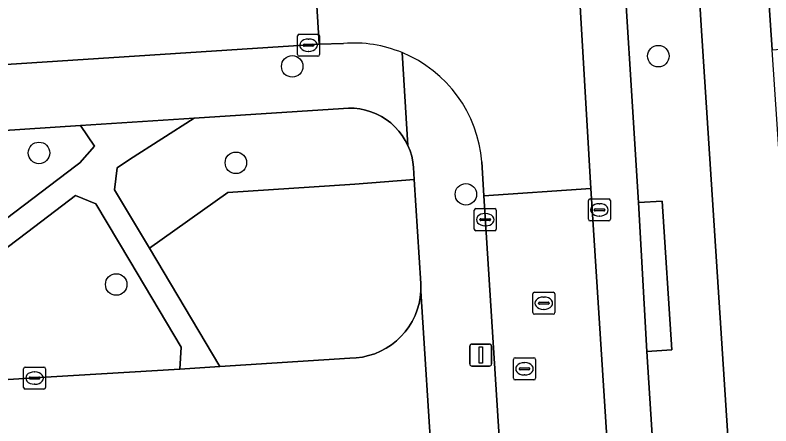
# Model space of a CAD drawing. Extents: x 159680 to 160786, y 387323 to 388340.
# Drawn here: x 160637.43 to 160671.79, y 388176.4 to 388195.05 of the extents above; entities that cross this region are included whole.
import ezdxf

# ---------------------------------------------------------------- set-up
doc = ezdxf.new("R2010")
doc.units = 0
for name, color, linetype in [('IMGEO_Boom', 7, 'Continuous'), ('IMGEO_Erf', 7, 'Continuous'), ('IMGEO_Groenvoorziening', 7, 'Continuous'), ('IMGEO_Kolk', 7, 'Continuous'), ('IMGEO_Lichtmast', 7, 'Continuous'), ('IMGEO_Pand', 7, 'Continuous'), ('IMGEO_Parkeervlak_open', 7, 'Continuous'), ('IMGEO_Rijbaan_lokaal_open', 7, 'Continuous'), ('IMGEO_Rioolput', 7, 'Continuous'), ('IMGEO_Voetpad_open', 7, 'Continuous')]:
    doc.layers.add(name, color=color, linetype=linetype)

msp = doc.modelspace()

# ---------------------------------------------------------------- linework, layer by layer
at = {"layer": 'IMGEO_Boom'}
for centre in [(160666.673, 388193.189), (160650.029, 388192.722), (160638.518, 388188.794), (160647.469, 388188.346), (160657.925, 388186.915), (160642.028, 388182.821)]:
    msp.add_circle(centre, 0.489, dxfattribs=at)
at = {"layer": 'IMGEO_Erf'}
msp.add_lwpolyline([(160672.463, 388213.858), (160672.105, 388220.959), (160675.5, 388221.13), (160675.345, 388224.221), (160666.843, 388223.704), (160668.614, 388194.575), (160670.628, 388163.608), (160679.259, 388164.169), (160679.064, 388167.034), (160675.505, 388166.792), (160675.031, 388173.775), (160674.556, 388180.759), (160678.273, 388181.012), (160678.066, 388184.055), (160677.86, 388187.098), (160672.305, 388186.721), (160671.846, 388193.469), (160671.357, 388200.661), (160676.833, 388200.967), (160676.683, 388203.952), (160676.532, 388206.942), (160672.821, 388206.755)], close=True, dxfattribs=at)
at = {"layer": 'IMGEO_Groenvoorziening'}
for points in [[(160655.544, 388188.129), (160655.514, 388188.387), (160655.461, 388188.641), (160655.386, 388188.889), (160655.289, 388189.13), (160655.17, 388189.361), (160655.032, 388189.58), (160654.874, 388189.786), (160654.699, 388189.978), (160654.507, 388190.153), (160654.301, 388190.31), (160654.081, 388190.448), (160653.85, 388190.566), (160653.609, 388190.662), (160653.361, 388190.737), (160653.106, 388190.789), (160652.849, 388190.819), (160652.589, 388190.825), (160652.358, 388190.811), (160645.568, 388190.37), (160642.63, 388188.501), (160642.067, 388188.114), (160641.955, 388187.123), (160643.539, 388184.466), (160647.096, 388186.994), (160652.877, 388187.371), (160655.579, 388187.581)], [(160640.371, 388188.337), (160641.046, 388189.104), (160640.409, 388190.042), (160632.798, 388189.544), (160634.054, 388188.753), (160635.118, 388187.917), (160636.089, 388186.974), (160636.392, 388186.608), (160637.046, 388185.819), (160640.2, 388188.213)], [(160655.879, 388182.866), (160655.579, 388187.581), (160652.877, 388187.371), (160647.096, 388186.994), (160643.539, 388184.466), (160646.735, 388179.104), (160652.65, 388179.479), (160652.937, 388179.491), (160653.223, 388179.528), (160653.504, 388179.59), (160653.778, 388179.678), (160654.043, 388179.789), (160654.297, 388179.924), (160654.539, 388180.081), (160654.765, 388180.258), (160654.974, 388180.456), (160655.165, 388180.671), (160655.336, 388180.903), (160655.486, 388181.148), (160655.613, 388181.407), (160655.717, 388181.675), (160655.796, 388181.952), (160655.85, 388182.234), (160655.879, 388182.521), (160655.882, 388182.809)], [(160642.651, 388183.889), (160641.107, 388186.485), (160640.178, 388186.864), (160638.006, 388185.217), (160631.22, 388180.074), (160630.714, 388179.166), (160630.948, 388178.136), (160634.892, 388178.375), (160639.064, 388178.628), (160644.922, 388178.984), (160644.981, 388179.969)]]:
    msp.add_lwpolyline(points, close=True, dxfattribs=at)
at = {"layer": 'IMGEO_Kolk'}
for p, q in [((160650.27, 388193.258), (160650.27, 388194.11)), ((160650.345, 388194.184), (160651.197, 388194.184)), ((160651.271, 388194.11), (160651.271, 388193.258)), ((160650.572, 388193.727), (160650.97, 388193.727)), ((160650.758, 388193.964), (160650.783, 388193.964)), ((160650.529, 388193.678), (160650.529, 388193.69)), ((160650.967, 388193.641), (160650.569, 388193.641)), ((160650.781, 388193.404), (160650.756, 388193.404)), ((160651.013, 388193.69), (160651.013, 388193.678)), ((160651.197, 388193.184), (160650.345, 388193.184)), ((160663.495, 388185.78), (160663.495, 388186.632)), ((160663.57, 388186.706), (160664.422, 388186.706)), ((160664.496, 388186.632), (160664.496, 388185.78)), ((160658.306, 388185.338), (160658.306, 388186.19)), ((160658.381, 388186.264), (160659.233, 388186.264)), ((160659.307, 388186.19), (160659.307, 388185.338)), ((160663.754, 388186.2), (160663.754, 388186.212)), ((160663.797, 388186.249), (160664.195, 388186.249)), ((160663.983, 388186.486), (160664.008, 388186.486)), ((160664.238, 388186.212), (160664.238, 388186.2)), ((160658.794, 388186.044), (160658.819, 388186.044)), ((160664.192, 388186.163), (160663.794, 388186.163)), ((160664.006, 388185.926), (160663.981, 388185.926)), ((160658.565, 388185.758), (160658.565, 388185.77)), ((160659.003, 388185.721), (160658.605, 388185.721)), ((160658.608, 388185.807), (160659.006, 388185.807)), ((160658.817, 388185.484), (160658.792, 388185.484)), ((160659.049, 388185.77), (160659.049, 388185.758)), ((160664.422, 388185.706), (160663.57, 388185.706)), ((160659.233, 388185.264), (160658.381, 388185.264)), ((160637.818, 388178.147), (160637.818, 388178.999)), ((160637.893, 388179.073), (160638.745, 388179.073)), ((160638.819, 388178.999), (160638.819, 388178.147)), ((160638.12, 388178.616), (160638.518, 388178.616)), ((160638.306, 388178.853), (160638.331, 388178.853)), ((160638.077, 388178.567), (160638.077, 388178.579)), ((160638.515, 388178.53), (160638.117, 388178.53)), ((160638.329, 388178.293), (160638.304, 388178.293)), ((160638.561, 388178.579), (160638.561, 388178.567)), ((160638.745, 388178.073), (160637.893, 388178.073))]:
    msp.add_line(p, q, dxfattribs=at)
for points in [[(160650.27, 388193.258), (160650.27, 388194.11)], [(160650.345, 388194.184), (160651.197, 388194.184)], [(160651.271, 388194.11), (160651.271, 388193.258)], [(160651.197, 388193.184), (160650.345, 388193.184)], [(160663.495, 388185.78), (160663.495, 388186.632)], [(160663.57, 388186.706), (160664.422, 388186.706)], [(160664.496, 388186.632), (160664.496, 388185.78)], [(160658.306, 388185.338), (160658.306, 388186.19)], [(160658.381, 388186.264), (160659.233, 388186.264)], [(160659.307, 388186.19), (160659.307, 388185.338)], [(160664.422, 388185.706), (160663.57, 388185.706)], [(160659.233, 388185.264), (160658.381, 388185.264)], [(160637.818, 388178.147), (160637.818, 388178.999)], [(160637.893, 388179.073), (160638.745, 388179.073)], [(160638.819, 388178.999), (160638.819, 388178.147)], [(160638.745, 388178.073), (160637.893, 388178.073)]]:
    msp.add_lwpolyline(points, dxfattribs=at)
for centre, radius, start, end in [((160650.347, 388194.108), 0.0765, 91.552, 178.448), ((160650.347, 388194.108), 0.0765, 91.552, 178.448), ((160651.195, 388194.108), 0.0765, 1.552, 88.448), ((160651.195, 388194.108), 0.0765, 1.552, 88.448), ((160650.569, 388193.687), 0.0403, 85.8775, 175.7526), ((160650.974, 388193.689), 0.0386, 1.7309, 96.639), ((160650.566, 388193.677), 0.0366, 178.938, 274.7102), ((160650.97, 388193.684), 0.043, 264.8664, 352.4533), ((160650.347, 388193.26), 0.0765, 181.552, 268.448), ((160650.347, 388193.26), 0.0765, 181.552, 268.448), ((160651.195, 388193.26), 0.0765, 271.552, 358.448), ((160651.195, 388193.26), 0.0765, 271.552, 358.448), ((160663.572, 388186.63), 0.0765, 91.552, 178.448), ((160663.572, 388186.63), 0.0765, 91.552, 178.448), ((160664.42, 388186.63), 0.0765, 1.552, 88.448), ((160664.42, 388186.63), 0.0765, 1.552, 88.448), ((160658.383, 388186.188), 0.0765, 91.552, 178.448), ((160658.383, 388186.188), 0.0765, 91.552, 178.448), ((160659.231, 388186.188), 0.0765, 1.552, 88.448), ((160659.231, 388186.188), 0.0765, 1.552, 88.448), ((160663.794, 388186.209), 0.0403, 85.8775, 175.7526), ((160663.791, 388186.199), 0.0366, 178.938, 274.7102), ((160664.195, 388186.206), 0.043, 264.8664, 352.4533), ((160664.199, 388186.211), 0.0386, 1.7309, 96.639), ((160658.605, 388185.767), 0.0403, 85.8775, 175.7526), ((160658.602, 388185.757), 0.0366, 178.938, 274.7102), ((160659.006, 388185.764), 0.043, 264.8664, 352.4533), ((160659.01, 388185.769), 0.0386, 1.7309, 96.639), ((160663.572, 388185.782), 0.0765, 181.552, 268.448), ((160663.572, 388185.782), 0.0765, 181.552, 268.448), ((160664.42, 388185.782), 0.0765, 271.552, 358.448), ((160664.42, 388185.782), 0.0765, 271.552, 358.448), ((160658.383, 388185.34), 0.0765, 181.552, 268.448), ((160658.383, 388185.34), 0.0765, 181.552, 268.448), ((160659.231, 388185.34), 0.0765, 271.552, 358.448), ((160659.231, 388185.34), 0.0765, 271.552, 358.448), ((160637.895, 388178.997), 0.0765, 91.552, 178.448), ((160637.895, 388178.997), 0.0765, 91.552, 178.448), ((160638.743, 388178.997), 0.0765, 1.552, 88.448), ((160638.743, 388178.997), 0.0765, 1.552, 88.448), ((160638.117, 388178.576), 0.0403, 85.8775, 175.7526), ((160638.522, 388178.578), 0.0386, 1.7309, 96.639), ((160638.114, 388178.566), 0.0366, 178.938, 274.7102), ((160638.518, 388178.573), 0.043, 264.8664, 352.4533), ((160637.895, 388178.149), 0.0765, 181.552, 268.448), ((160637.895, 388178.149), 0.0765, 181.552, 268.448), ((160638.743, 388178.149), 0.0765, 271.552, 358.448), ((160638.743, 388178.149), 0.0765, 271.552, 358.448)]:
    msp.add_arc(centre, radius, start, end, dxfattribs=at)
for centre, major_axis, ratio, start_param, end_param in [((160650.757, 388193.684), (-0.387, 0.002), 0.722429, 4.712389, 7.853982), ((160650.782, 388193.684), (-0.39, 0.002), 0.717154, 1.570796, 4.712389), ((160663.982, 388186.206), (-0.387, 0.002), 0.722429, 4.712389, 7.853982), ((160664.007, 388186.206), (-0.39, 0.002), 0.717154, 1.570796, 4.712389), ((160658.793, 388185.764), (-0.387, 0.002), 0.722429, 4.712389, 7.853982), ((160658.818, 388185.764), (-0.39, 0.002), 0.717154, 1.570796, 4.712389), ((160638.305, 388178.573), (-0.387, 0.002), 0.722429, 4.712389, 7.853982), ((160638.33, 388178.573), (-0.39, 0.002), 0.717154, 1.570796, 4.712389)]:
    msp.add_ellipse(centre, major_axis=major_axis, ratio=ratio, start_param=start_param, end_param=end_param, dxfattribs=at)
at = {"layer": 'IMGEO_Lichtmast'}
for p, q in [((160658.102, 388179.219), (160658.102, 388180.019)), ((160658.102, 388180.019), (160658.102, 388179.219)), ((160658.202, 388180.119), (160658.992, 388180.119)), ((160658.992, 388180.119), (160658.202, 388180.119)), ((160659.092, 388180.019), (160659.092, 388179.219)), ((160659.092, 388179.219), (160659.092, 388180.019)), ((160658.992, 388179.119), (160658.202, 388179.119)), ((160658.202, 388179.119), (160658.992, 388179.119))]:
    msp.add_line(p, q, dxfattribs=at)
msp.add_lwpolyline([(160658.522, 388179.994), (160658.672, 388179.994), (160658.672, 388179.244), (160658.522, 388179.244), (160658.522, 388179.994)], dxfattribs=at)
for centre, start, end in [((160658.202, 388180.019), 90, 180), ((160658.202, 388180.019), 90, 180), ((160658.992, 388180.019), 0, 90), ((160658.992, 388180.019), 360, 90), ((160658.202, 388179.219), 180, 270), ((160658.202, 388179.219), 180, 270), ((160658.992, 388179.219), 270, 0), ((160658.992, 388179.219), 270, 0)]:
    msp.add_arc(centre, 0.1, start, end, dxfattribs=at)
at = {"layer": 'IMGEO_Pand'}
msp.add_lwpolyline([(160671.846, 388193.469), (160681.035, 388194.183), (160680.566, 388201.081), (160685.136, 388201.311), (160688.601, 388201.486), (160688.435, 388204.781), (160684.97, 388204.606), (160676.683, 388203.952), (160676.833, 388200.967), (160671.357, 388200.661)], close=True, dxfattribs=at)
at = {"layer": 'IMGEO_Parkeervlak_open'}
for points in [[(160661.736, 388218.345), (160662.29, 388209.684), (160663.603, 388187.183), (160668.998, 388103.339)], [(160670.819, 388107.005), (160667.541, 388158.175), (160666.915, 388167.928), (160666.149, 388179.785), (160665.766, 388186.541), (160664.903, 388200.333), (160664.481, 388206.633), (160663.935, 388215.176)]]:
    msp.add_lwpolyline(points, dxfattribs=at)
at = {"layer": 'IMGEO_Rijbaan_lokaal_open'}
for points in [[(160658.653, 388188.382), (160658.745, 388186.845), (160663.603, 388187.183), (160662.29, 388209.684)], [(160651.903, 388198.9), (160650.946, 388198.731), (160651.253, 388193.731), (160652.366, 388193.767)], [(160651.253, 388193.731), (160650.946, 388198.731), (160648.127, 388198.57), (160600.475, 388195.589)], [(160610.516, 388191.164), (160612.753, 388191.241), (160651.253, 388193.731)]]:
    msp.add_lwpolyline(points, dxfattribs=at)
msp.add_lwpolyline([(160671.163, 388067.873), (160669.141, 388101.076), (160668.998, 388103.339), (160663.603, 388187.183), (160658.745, 388186.845), (160664.062, 388103.337), (160664.558, 388095.433), (160664.984, 388087.883), (160665.295, 388082.791), (160666.23, 388067.451), (160666.251, 388066.616), (160666.752, 388058.361), (160667.439, 388046.205), (160672.49, 388046.5), (160671.272, 388066.072)], close=True, dxfattribs=at)
for centre, radius, start, end in [((160652.808, 388187.933), 5.851, 67.6951, 94.3375), ((160652.808, 388187.92), 5.863, 4.5193, 67.7438)]:
    msp.add_arc(centre, radius, start, end, dxfattribs=at)
at = {"layer": 'IMGEO_Rioolput'}
for p, q in [((160660.966, 388181.545), (160660.966, 388182.397)), ((160661.041, 388182.471), (160661.893, 388182.471)), ((160661.967, 388182.397), (160661.967, 388181.545)), ((160661.454, 388182.251), (160661.479, 388182.251)), ((160661.225, 388181.965), (160661.225, 388181.977)), ((160661.663, 388181.928), (160661.265, 388181.928)), ((160661.268, 388182.014), (160661.666, 388182.014)), ((160661.709, 388181.977), (160661.709, 388181.965)), ((160661.893, 388181.471), (160661.041, 388181.471)), ((160661.477, 388181.691), (160661.452, 388181.691)), ((160660.088, 388178.566), (160660.088, 388179.418)), ((160660.163, 388179.492), (160661.015, 388179.492)), ((160661.089, 388179.418), (160661.089, 388178.566)), ((160660.347, 388178.986), (160660.347, 388178.998)), ((160660.785, 388178.949), (160660.387, 388178.949)), ((160660.39, 388179.035), (160660.788, 388179.035)), ((160660.576, 388179.272), (160660.601, 388179.272)), ((160660.831, 388178.998), (160660.831, 388178.986)), ((160660.599, 388178.712), (160660.574, 388178.712)), ((160661.015, 388178.492), (160660.163, 388178.492))]:
    msp.add_line(p, q, dxfattribs=at)
for points in [[(160660.966, 388181.545), (160660.966, 388182.397)], [(160661.041, 388182.471), (160661.893, 388182.471)], [(160661.967, 388182.397), (160661.967, 388181.545)], [(160661.893, 388181.471), (160661.041, 388181.471)], [(160660.088, 388178.566), (160660.088, 388179.418)], [(160660.163, 388179.492), (160661.015, 388179.492)], [(160661.089, 388179.418), (160661.089, 388178.566)], [(160661.015, 388178.492), (160660.163, 388178.492)]]:
    msp.add_lwpolyline(points, dxfattribs=at)
for centre, radius, start, end in [((160661.043, 388182.395), 0.0765, 91.552, 178.448), ((160661.043, 388182.395), 0.0765, 91.552, 178.448), ((160661.891, 388182.395), 0.0765, 1.552, 88.448), ((160661.891, 388182.395), 0.0765, 1.552, 88.448), ((160661.265, 388181.974), 0.0403, 85.8775, 175.7526), ((160661.262, 388181.964), 0.0366, 178.938, 274.7102), ((160661.666, 388181.971), 0.043, 264.8664, 352.4533), ((160661.67, 388181.976), 0.0386, 1.7309, 96.639), ((160661.043, 388181.547), 0.0765, 181.552, 268.448), ((160661.043, 388181.547), 0.0765, 181.552, 268.448), ((160661.891, 388181.547), 0.0765, 271.552, 358.448), ((160661.891, 388181.547), 0.0765, 271.552, 358.448), ((160660.165, 388179.416), 0.0765, 91.552, 178.448), ((160660.165, 388179.416), 0.0765, 91.552, 178.448), ((160661.013, 388179.416), 0.0765, 1.552, 88.448), ((160661.013, 388179.416), 0.0765, 1.552, 88.448), ((160660.387, 388178.995), 0.0403, 85.8775, 175.7526), ((160660.384, 388178.985), 0.0366, 178.938, 274.7102), ((160660.788, 388178.992), 0.043, 264.8664, 352.4533), ((160660.792, 388178.997), 0.0386, 1.7309, 96.639), ((160660.165, 388178.568), 0.0765, 181.552, 268.448), ((160660.165, 388178.568), 0.0765, 181.552, 268.448), ((160661.013, 388178.568), 0.0765, 271.552, 358.448), ((160661.013, 388178.568), 0.0765, 271.552, 358.448)]:
    msp.add_arc(centre, radius, start, end, dxfattribs=at)
for centre, major_axis, ratio, start_param, end_param in [((160661.453, 388181.971), (-0.387, 0.002), 0.722429, 4.712389, 7.853982), ((160661.478, 388181.971), (-0.39, 0.002), 0.717154, 1.570796, 4.712389), ((160660.575, 388178.992), (-0.387, 0.002), 0.722429, 4.712389, 7.853982), ((160660.6, 388178.992), (-0.39, 0.002), 0.717154, 1.570796, 4.712389)]:
    msp.add_ellipse(centre, major_axis=major_axis, ratio=ratio, start_param=start_param, end_param=end_param, dxfattribs=at)
at = {"layer": 'IMGEO_Voetpad_open'}
for points in [[(160673.503, 388041.943), (160675.551, 388042.058), (160674.572, 388057.918), (160674.527, 388062.723), (160674.221, 388066.973), (160674.145, 388068.234), (160673.286, 388082.554), (160673.208, 388083.846), (160672.501, 388095.622), (160675.047, 388095.792), (160674.713, 388100.807), (160674.648, 388101.803), (160670.741, 388161.872), (160670.628, 388163.608), (160668.614, 388194.575), (160666.843, 388223.704)], [(160663.935, 388215.176), (160664.481, 388206.633), (160665.565, 388206.696), (160666, 388200.433), (160664.903, 388200.333), (160665.766, 388186.541), (160666.845, 388186.598), (160667.285, 388179.852), (160666.149, 388179.785), (160666.915, 388167.928), (160668.053, 388168.026), (160668.728, 388158.259), (160667.541, 388158.175), (160670.819, 388107.005)], [(160652.366, 388193.767), (160651.253, 388193.731), (160612.753, 388191.241), (160610.516, 388191.164)], [(160652.358, 388190.811), (160652.589, 388190.825), (160652.849, 388190.819), (160653.106, 388190.789), (160653.361, 388190.737), (160653.609, 388190.662), (160653.85, 388190.566), (160654.081, 388190.448), (160654.301, 388190.31), (160654.507, 388190.153), (160654.699, 388189.978), (160654.874, 388189.786), (160655.032, 388189.58), (160655.17, 388189.361), (160655.289, 388189.13), (160655.029, 388193.346)], [(160655.029, 388193.346), (160655.289, 388189.13), (160655.386, 388188.889), (160655.461, 388188.641), (160655.514, 388188.387), (160655.544, 388188.129), (160655.579, 388187.581), (160655.879, 388182.866), (160655.882, 388182.809), (160655.879, 388182.521), (160656.413, 388174.222), (160656.431, 388174.051), (160657.042, 388164.703), (160657.763, 388153.675), (160657.865, 388152.122), (160660.622, 388109.965)], [(160632.798, 388189.544), (160640.409, 388190.042), (160645.568, 388190.37), (160652.358, 388190.811)], [(160631.22, 388180.074), (160638.006, 388185.217), (160640.178, 388186.864), (160641.107, 388186.485), (160642.651, 388183.889), (160644.981, 388179.969), (160644.922, 388178.984), (160646.735, 388179.104), (160643.539, 388184.466), (160641.955, 388187.123), (160642.067, 388188.114), (160642.63, 388188.501), (160645.568, 388190.37), (160640.409, 388190.042), (160641.046, 388189.104), (160640.371, 388188.337), (160640.2, 388188.213), (160637.046, 388185.819)], [(160658.745, 388186.845), (160658.653, 388188.382)], [(160664.062, 388103.337), (160658.745, 388186.845)], [(160656.413, 388174.222), (160655.879, 388182.521), (160655.85, 388182.234), (160655.796, 388181.952), (160655.717, 388181.675), (160655.613, 388181.407), (160655.486, 388181.148), (160655.336, 388180.903), (160655.165, 388180.671), (160654.974, 388180.456), (160654.765, 388180.258), (160654.539, 388180.081), (160654.297, 388179.924), (160654.043, 388179.789), (160653.778, 388179.678), (160653.504, 388179.59), (160653.223, 388179.528), (160652.937, 388179.491), (160652.65, 388179.479), (160646.735, 388179.104), (160644.922, 388178.984), (160639.064, 388178.628), (160634.892, 388178.375)]]:
    msp.add_lwpolyline(points, dxfattribs=at)
msp.add_lwpolyline([(160666.149, 388179.785), (160667.285, 388179.852), (160666.845, 388186.598), (160665.766, 388186.541)], close=True, dxfattribs=at)
for centre, radius, start, end in [((160652.808, 388187.933), 5.851, 67.6951, 94.3375), ((160652.808, 388187.92), 5.863, 4.5193, 67.7438)]:
    msp.add_arc(centre, radius, start, end, dxfattribs=at)

doc.saveas('drawing.dxf')
